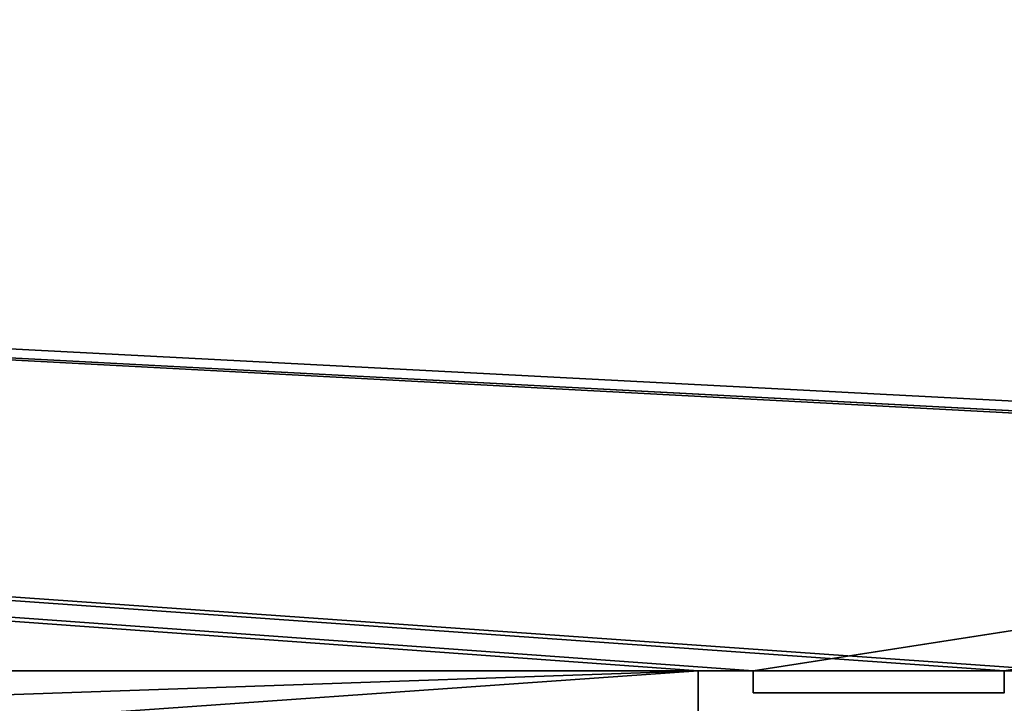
# Model space of a CAD drawing. Header units: millimetres. Extents: x -603 to 3703, y -115 to 249.
# Tile 521 of 656: x 1640 to 1685, y 21 to 52. Entities that reach past the tile are written whole.
import ezdxf

# ---------------------------------------------------------------- set-up
doc = ezdxf.new("R2010")
doc.units = ezdxf.units.MM
doc.layers.add('152', color=7, linetype='Continuous', true_color=0xffffff)

# ---------------------------------------------------------------- blocks, each defined once
blk = doc.blocks.new('UG_SURFACE_002')
at = {"layer": '152', "color": 252, "linetype": 'Continuous', "lineweight": 35}
for points in [[(2165, -13.3, 2212.25), (2165, 230.4, 2212.25), (835, 230.4, 2212.25), (835, -13.3, 2212.25)], [(985, -13.3, 2062.25), (985, 230.4, 2062.25), (2015, 230.4, 2062.25), (2015, -13.3, 2062.25)]]:
    blk.add_3dface(points, dxfattribs=at)
blk = doc.blocks.new('UG_SURFACE_111')
at = {"layer": '152', "color": 7, "linetype": 'Continuous', "lineweight": 35}
for points in [[(1958.65, 11.15, 2003.9), (1958.65, 229.15, 2003.9), (1041.35, 229.15, 2003.9), (1041.35, 11.15, 2003.9)], [(1041.5, 11.15, 2003.75), (1041.5, 229.15, 2003.75), (1958.5, 229.15, 2003.75), (1958.5, 11.15, 2003.75)]]:
    blk.add_3dface(points, dxfattribs=at)
blk = doc.blocks.new('UG_SURFACE_112')
at = {"layer": '152', "color": 41, "linetype": 'Continuous', "lineweight": 35}
for points in [[(1958.65, 229.15, 2003.9), (1958.65, 11.15, 2003.9), (1041.35, 11.15, 2003.9), (1041.35, 229.15, 2003.9)], [(1972.5, 19, 2017.75), (1972.5, 71, 2017.75), (1027.5, 71, 2017.75), (1027.5, 19, 2017.75)]]:
    blk.add_3dface(points, dxfattribs=at)
blk = doc.blocks.new('UG_SURFACE_128')
at = {"layer": '152', "color": 252, "linetype": 'Continuous', "lineweight": 35}
for points in [[(1328.7, 22.801, 2020.25), (1671.3, 22.801, 2020.25), (1026, 69.5, 2020.25)], [(1974, 69.5, 2020.25), (1026, 69.5, 2020.25), (1671.3, 22.801, 2020.25), (1673.8, 22.801, 2020.25)], [(1026, 69.5, 2018.75), (1908.8, 22.801, 2018.75), (1906.3, 22.801, 2018.75)], [(1026, 69.5, 2018.75), (1685.2, 22.801, 2018.75), (1673.8, 22.801, 2018.75)], [(1026, 69.5, 2018.75), (1920.2, 22.801, 2018.75), (1908.8, 22.801, 2018.75)], [(1906.3, 22.801, 2018.75), (1687.7, 22.801, 2018.75), (1026, 69.5, 2018.75)], [(1687.7, 22.801, 2018.75), (1685.2, 22.801, 2018.75), (1026, 69.5, 2018.75)], [(1026, 69.5, 2018.75), (1671.3, 22.801, 2018.75), (1328.7, 22.801, 2018.75)], [(1673.8, 22.801, 2018.75), (1671.3, 22.801, 2018.75), (1026, 69.5, 2018.75)], [(1026, 69.5, 2018.75), (1974, 69.5, 2018.75), (1922.7, 22.801, 2018.75), (1920.2, 22.801, 2018.75)], [(1974, 69.5, 2020.25), (1673.8, 22.801, 2020.25), (1685.2, 22.801, 2020.25)], [(1685.2, 22.801, 2020.25), (1687.7, 22.801, 2020.25), (1974, 69.5, 2020.25)], [(1328.7, 22.801, 2020.25), (1328.7, 18.08, 2020.25), (1671.3, 18.08, 2020.25), (1671.3, 22.801, 2020.25)], [(1328.7, 22.801, 2018.75), (1671.3, 22.801, 2018.75), (1534.76, 18.08, 2018.75), (1465.24, 18.08, 2018.75)], [(1671.3, 22.801, 2018.75), (1604.28, 18.08, 2018.75), (1534.76, 18.08, 2018.75)], [(1671.3, 22.801, 2018.75), (1671.3, 18.08, 2018.75), (1604.28, 18.08, 2018.75)], [(1671.3, 22.801, 2020.25), (1671.3, 22.801, 2018.75), (1673.8, 22.801, 2018.75), (1673.8, 22.801, 2020.25)], [(1671.3, 18.08, 2018.75), (1671.3, 22.801, 2018.75), (1671.3, 22.801, 2020.25), (1671.3, 18.08, 2020.25)], [(1673.8, 22.801, 2018.75), (1673.8, 21.801, 2018.75), (1673.8, 21.801, 2020.25), (1673.8, 22.801, 2020.25)], [(1673.8, 22.801, 2020.25), (1673.8, 21.801, 2020.25), (1685.2, 21.801, 2020.25), (1685.2, 22.801, 2020.25)], [(1685.2, 22.801, 2018.75), (1685.2, 21.801, 2018.75), (1673.8, 21.801, 2018.75), (1673.8, 22.801, 2018.75)], [(1685.2, 22.801, 2018.75), (1687.7, 22.801, 2018.75), (1687.7, 22.801, 2020.25), (1685.2, 22.801, 2020.25)], [(1685.2, 21.801, 2018.75), (1685.2, 22.801, 2018.75), (1685.2, 22.801, 2020.25), (1685.2, 21.801, 2020.25)], [(1673.8, 21.801, 2018.75), (1685.2, 21.801, 2018.75), (1685.2, 21.801, 2020.25), (1673.8, 21.801, 2020.25)]]:
    blk.add_3dface(points, dxfattribs=at)
blk = doc.blocks.new('UG_SURFACE_152')
at = {"layer": '152', "color": 252, "linetype": 'Continuous', "lineweight": 35}
for points in [[(1023.5, -30.22, 2021.75), (1976.5, -30.22, 2021.75), (1976.5, 62.62, 2021.75), (1023.5, 62.62, 2021.75)], [(1025, -30.22, 2020.25), (1025, 62.62, 2020.25), (1975, 62.62, 2020.25), (1975, -30.22, 2020.25)]]:
    blk.add_3dface(points, dxfattribs=at)

msp = doc.modelspace()

# ---------------------------------------------------------------- linework, layer by layer
at = {"layer": '152', "color": 252, "linetype": 'Continuous', "lineweight": -3, "true_color": 0x939598}
for p, q in [((1671.3, 22.801, 2018.75), (1671.3, 22.801, 2020.25)), ((1673.8, 22.801, 2020.25), (1671.3, 22.801, 2020.25)), ((1671.3, 22.801, 2018.75), (1671.3, 18.08, 2018.75)), ((1673.8, 22.801, 2018.75), (1671.3, 22.801, 2018.75)), ((1671.3, 22.801, 2020.25), (1671.3, 18.08, 2020.25)), ((1673.8, 22.801, 2018.75), (1673.8, 22.801, 2020.25)), ((1673.8, 21.801, 2018.75), (1673.8, 22.801, 2018.75)), ((1673.8, 21.801, 2020.25), (1673.8, 22.801, 2020.25)), ((1685.2, 21.801, 2018.75), (1673.8, 21.801, 2018.75)), ((1685.2, 21.801, 2020.25), (1673.8, 21.801, 2020.25)), ((1673.8, 21.801, 2018.75), (1673.8, 21.801, 2020.25))]:
    msp.add_line(p, q, dxfattribs=at)

# ---------------------------------------------------------------- block references
for name in ['UG_SURFACE_111', 'UG_SURFACE_002', 'UG_SURFACE_112', 'UG_SURFACE_152', 'UG_SURFACE_128']:
    msp.add_blockref(name, (0, 0), dxfattribs=at)

doc.saveas('drawing.dxf')
